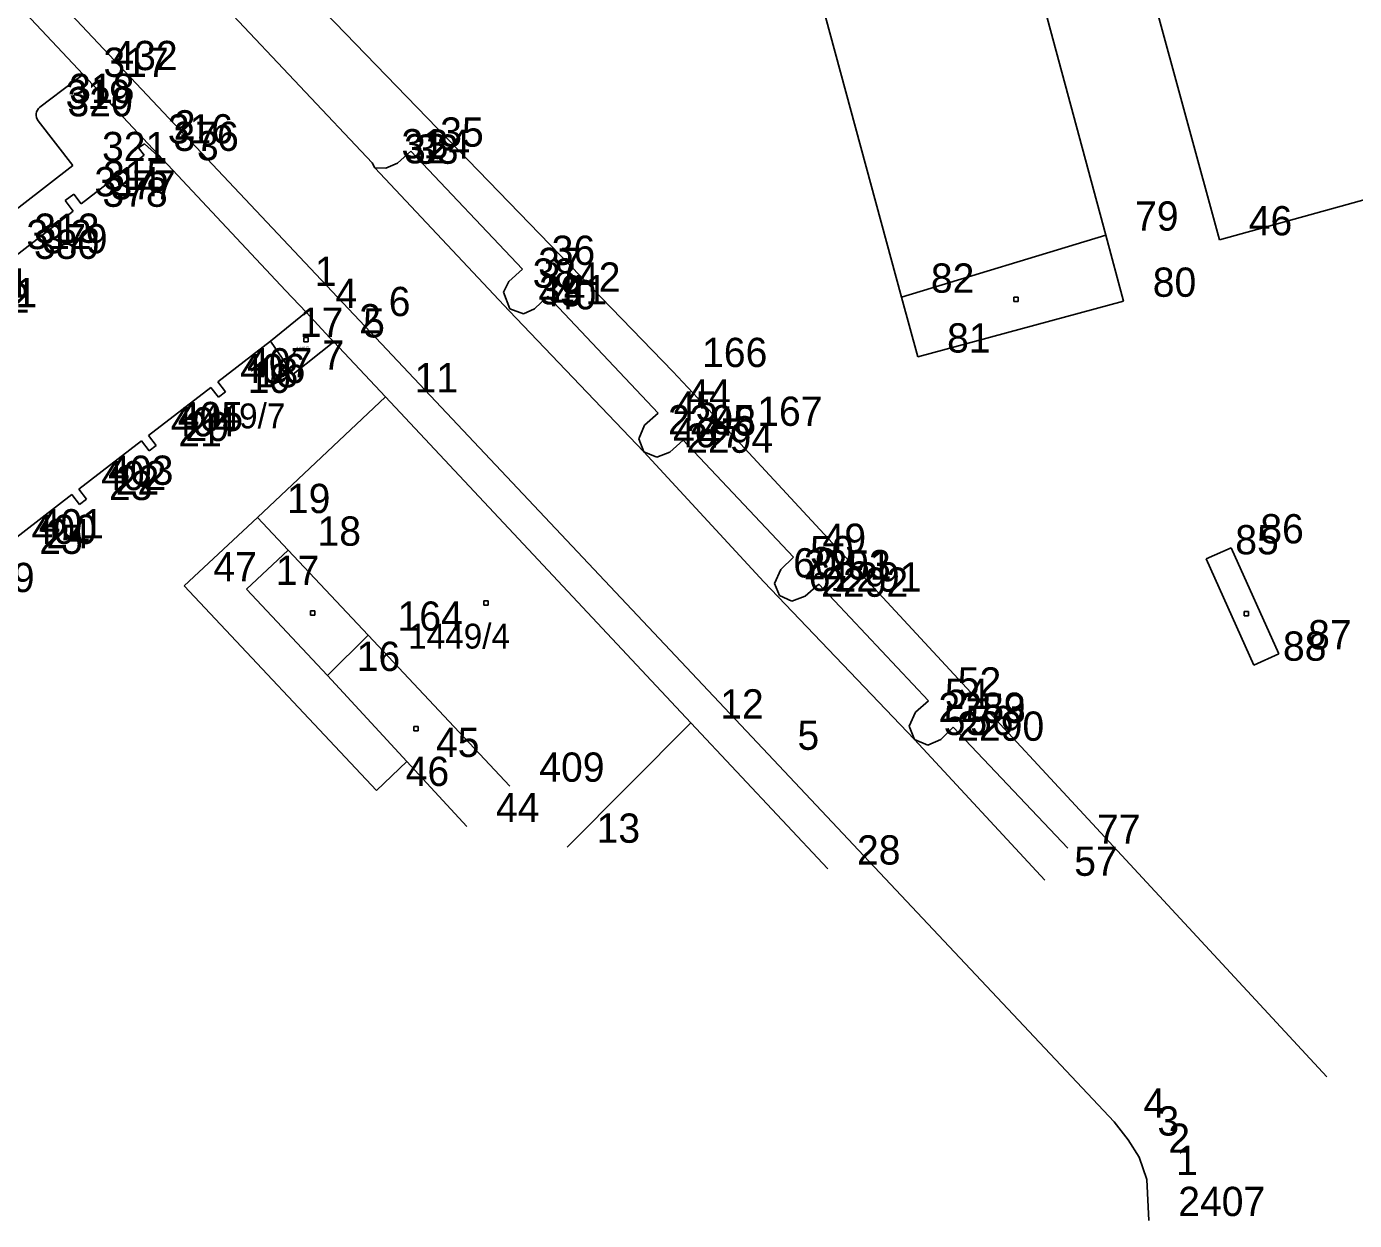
# Model space of a CAD drawing. Extents: x -822293 to -820259, y -1071573 to -1068794.
# Drawn here: x -821305.5 to -821214.7, y -1070494.8 to -1070413.2 of the extents above; entities that cross this region are included whole.
import ezdxf

# ---------------------------------------------------------------- set-up
doc = ezdxf.new("R2010")
doc.units = 0
for name, color, linetype in [('Vrstva 11', 7, 'Continuous'), ('Vrstva 2', 7, 'Continuous'), ('Vrstva 3', 7, 'Continuous'), ('Vrstva 6', 7, 'Continuous'), ('Vrstva 7', 7, 'Continuous'), ('Vrstva 8', 7, 'Continuous'), ('Vrstva 9', 7, 'Continuous')]:
    doc.layers.add(name, color=color, linetype=linetype)

# ---------------------------------------------------------------- blocks, each defined once
blk = doc.blocks.new('Z61')
at = {"layer": 'Vrstva 2'}
for p, q in [((0, 300), (-50, 200)), ((0, 0), (0, 300)), ((0, 300), (50, 200))]:
    blk.add_line(p, q, dxfattribs=at)
blk = doc.blocks.new('Z402')
at = {"layer": 'Vrstva 2'}
for p, q in [((-10, 10), (20, 10)), ((-10, -20), (-10, 10)), ((20, 10), (20, -20)), ((20, -20), (-10, -20))]:
    blk.add_line(p, q, dxfattribs=at)

msp = doc.modelspace()

# ---------------------------------------------------------------- linework, layer by layer
at = {"layer": 'Vrstva 2'}
for p, q in [((-821223.96, -1070427.77), (-821241.65, -1070362.96)), ((-821242.6, -1070387.17), (-821231.73, -1070427.45)), ((-821245.69, -1070431.69), (-821256.75, -1070390.96)), ((-821309.21, -1070408.41), (-821301.64, -1070416.48)), ((-821261.33, -1070436.77), (-821285.11, -1070412.22)), ((-821301.64, -1070416.48), (-821295.86, -1070422.64)), ((-821297.44, -1070421.22), (-821297.85, -1070421.49)), ((-821297.85, -1070421.49), (-821297.46, -1070422)), ((-821295.86, -1070422.64), (-821297.44, -1070421.22)), ((-821297.46, -1070422), (-821301.77, -1070425.32)), ((-821287.8, -1070431.23), (-821295.86, -1070422.64)), ((-821302.28, -1070424.66), (-821302.87, -1070425.1)), ((-821302.87, -1070425.1), (-821302.32, -1070425.82)), ((-821301.77, -1070425.32), (-821302.28, -1070424.66)), ((-821213.75, -1070424.96), (-821223.96, -1070427.77)), ((-821302.32, -1070425.82), (-821306.43, -1070429)), ((-821231.73, -1070427.45), (-821230.52, -1070431.97)), ((-821287.8, -1070431.23), (-821286.39, -1070432.73)), ((-821244.58, -1070435.78), (-821245.69, -1070431.69)), ((-821230.52, -1070431.97), (-821244.58, -1070435.78)), ((-821286.39, -1070432.73), (-821288.83, -1070434.71)), ((-821284.77, -1070434.47), (-821286.39, -1070432.73)), ((-821292.43, -1070437.48), (-821288.83, -1070434.71)), ((-821288.83, -1070434.71), (-821287.28, -1070436.95)), ((-821287.28, -1070436.95), (-821284.5, -1070434.75)), ((-821284.77, -1070434.47), (-821284.5, -1070434.75)), ((-821280.98, -1070438.5), (-821284.5, -1070434.75)), ((-821257.56, -1070440.79), (-821261.33, -1070436.77)), ((-821297.17, -1070441.15), (-821292.91, -1070437.87)), ((-821292.91, -1070437.87), (-821292.39, -1070438.54)), ((-821291.91, -1070438.16), (-821292.43, -1070437.48)), ((-821292.39, -1070438.54), (-821291.91, -1070438.16)), ((-821289.71, -1070446.75), (-821280.98, -1070438.5)), ((-821280.98, -1070438.5), (-821260.09, -1070460.79)), ((-821301.93, -1070444.82), (-821297.66, -1070441.51)), ((-821297.66, -1070441.51), (-821297.13, -1070442.2)), ((-821296.65, -1070441.83), (-821297.17, -1070441.15)), ((-821257.56, -1070440.79), (-821216.61, -1070484.97)), ((-821297.13, -1070442.2), (-821296.65, -1070441.83)), ((-821306.68, -1070448.48), (-821302.41, -1070445.18)), ((-821302.41, -1070445.18), (-821301.88, -1070445.86)), ((-821301.41, -1070445.49), (-821301.93, -1070444.82)), ((-821301.88, -1070445.86), (-821301.41, -1070445.49)), ((-821287.62, -1070448.98), (-821289.71, -1070446.75)), ((-821290.47, -1070451.66), (-821287.62, -1070448.98)), ((-821284.94, -1070457.54), (-821290.47, -1070451.66)), ((-821284.94, -1070457.54), (-821279.52, -1070463.42)), ((-821260.09, -1070460.79), (-821268.54, -1070469.28)), ((-821260.09, -1070460.79), (-821250.74, -1070470.77)), ((-821279.52, -1070463.42), (-821275.42, -1070467.87))]:
    msp.add_line(p, q, dxfattribs=at)
at = {"layer": 'Vrstva 3'}
for p, q in [((-821304.41, -1070410.3), (-821282.75, -1070433.29)), ((-821281.88, -1070422.51), (-821291.78, -1070412.03)), ((-821302.25, -1070416.94), (-821304.59, -1070418.72)), ((-821301.64, -1070416.48), (-821302.25, -1070416.94)), ((-821304.71, -1070419.64), (-821302.35, -1070422.7)), ((-821281.7, -1070422.85), (-821281.88, -1070422.51)), ((-821280.16, -1070422.54), (-821280.95, -1070422.88)), ((-821279.23, -1070421.71), (-821280.16, -1070422.54)), ((-821271.61, -1070429.79), (-821279.23, -1070421.71)), ((-821302.35, -1070422.7), (-821323.07, -1070438.73)), ((-821272.51, -1070432.62), (-821281.7, -1070422.85)), ((-821280.95, -1070422.88), (-821281.7, -1070422.85)), ((-821245.69, -1070431.69), (-821231.73, -1070427.45)), ((-821272.53, -1070430.62), (-821271.61, -1070429.79)), ((-821272.91, -1070431.35), (-821272.53, -1070430.62)), ((-821272.47, -1070432.49), (-821272.91, -1070431.35)), ((-821269.88, -1070431.62), (-821270.79, -1070432.49)), ((-821262.34, -1070439.62), (-821269.88, -1070431.62)), ((-821271.53, -1070432.83), (-821272.47, -1070432.49)), ((-821270.79, -1070432.49), (-821271.53, -1070432.83)), ((-821282.75, -1070433.29), (-821254.81, -1070462.93)), ((-821263.32, -1070442.26), (-821272.51, -1070432.62)), ((-821263.26, -1070440.44), (-821262.34, -1070439.62)), ((-821263.66, -1070441.37), (-821263.26, -1070440.44)), ((-821263.32, -1070442.26), (-821263.66, -1070441.37)), ((-821260.61, -1070441.46), (-821261.53, -1070442.28)), ((-821253.09, -1070449.47), (-821260.61, -1070441.46)), ((-821255.1, -1070451.15), (-821263.32, -1070442.26)), ((-821262.42, -1070442.63), (-821263.32, -1070442.26)), ((-821261.53, -1070442.28), (-821262.42, -1070442.63)), ((-821294.74, -1070451.42), (-821289.71, -1070446.75)), ((-821224.88, -1070449.57), (-821223.17, -1070448.82)), ((-821223.17, -1070448.82), (-821219.9, -1070456.06)), ((-821287.62, -1070448.98), (-821282.15, -1070454.79)), ((-821253.95, -1070450.31), (-821253.09, -1070449.47)), ((-821221.62, -1070456.84), (-821224.88, -1070449.57)), ((-821254.38, -1070451.27), (-821253.95, -1070450.31)), ((-821281.59, -1070465.4), (-821294.74, -1070451.42)), ((-821244.81, -1070461.92), (-821255.1, -1070451.15)), ((-821254.04, -1070452.08), (-821254.38, -1070451.27)), ((-821251.35, -1070451.3), (-821252.28, -1070452.12)), ((-821243.85, -1070459.29), (-821251.35, -1070451.3)), ((-821253.19, -1070452.47), (-821254.04, -1070452.08)), ((-821252.28, -1070452.12), (-821253.19, -1070452.47)), ((-821284.94, -1070457.54), (-821282.15, -1070454.79)), ((-821282.15, -1070454.79), (-821272.46, -1070465.11)), ((-821219.9, -1070456.06), (-821221.62, -1070456.84)), ((-821244.73, -1070460.06), (-821243.85, -1070459.29)), ((-821245.17, -1070461.02), (-821244.73, -1070460.06)), ((-821244.81, -1070461.92), (-821245.17, -1070461.02)), ((-821243.01, -1070461.92), (-821242.17, -1070461.09)), ((-821242.17, -1070461.09), (-821234.33, -1070469.35)), ((-821235.89, -1070471.54), (-821244.81, -1070461.92)), ((-821244.81, -1070461.92), (-821243.89, -1070462.31)), ((-821243.89, -1070462.31), (-821243.01, -1070461.92)), ((-821279.52, -1070463.42), (-821281.59, -1070465.4)), ((-821254.81, -1070462.93), (-821231.15, -1070488.06)), ((-821231.15, -1070488.06), (-821230.2, -1070489.29)), ((-821230.2, -1070489.29), (-821229.46, -1070490.47)), ((-821229.46, -1070490.47), (-821228.92, -1070491.99)), ((-821228.92, -1070491.99), (-821228.78, -1070494.79))]:
    msp.add_line(p, q, dxfattribs=at)
msp.add_arc((-821304.2, -1070419.24), 0.652, 127.23155, 217.90561, dxfattribs=at)
at = {"layer": 'Vrstva 8'}
for p, q in [((-821302.25, -1070416.94), (-821302.25, -1070416.94)), ((-821301.64, -1070416.48), (-821301.64, -1070416.48)), ((-821304.59, -1070418.72), (-821304.59, -1070418.72)), ((-821304.84, -1070419.14), (-821304.84, -1070419.14)), ((-821304.71, -1070419.64), (-821304.71, -1070419.64)), ((-821297.85, -1070421.49), (-821297.85, -1070421.49)), ((-821297.44, -1070421.22), (-821297.44, -1070421.22)), ((-821297.46, -1070422), (-821297.46, -1070422)), ((-821281.88, -1070422.51), (-821281.88, -1070422.51)), ((-821280.16, -1070422.54), (-821280.16, -1070422.54)), ((-821279.23, -1070421.71), (-821279.23, -1070421.71)), ((-821302.35, -1070422.7), (-821302.35, -1070422.7)), ((-821295.86, -1070422.64), (-821295.86, -1070422.64)), ((-821281.7, -1070422.85), (-821281.7, -1070422.85)), ((-821280.95, -1070422.88), (-821280.95, -1070422.88)), ((-821302.87, -1070425.1), (-821302.87, -1070425.1)), ((-821302.28, -1070424.66), (-821302.28, -1070424.66)), ((-821301.77, -1070425.32), (-821301.77, -1070425.32)), ((-821302.32, -1070425.82), (-821302.32, -1070425.82)), ((-821231.73, -1070427.45), (-821231.73, -1070427.45)), ((-821223.96, -1070427.77), (-821223.96, -1070427.77)), ((-821271.61, -1070429.79), (-821271.61, -1070429.79)), ((-821272.53, -1070430.62), (-821272.53, -1070430.62)), ((-821287.8, -1070431.23), (-821287.8, -1070431.23)), ((-821272.91, -1070431.35), (-821272.91, -1070431.35)), ((-821269.88, -1070431.62), (-821269.88, -1070431.62)), ((-821272.47, -1070432.49), (-821272.47, -1070432.49)), ((-821270.79, -1070432.49), (-821270.79, -1070432.49)), ((-821245.69, -1070431.69), (-821245.69, -1070431.69)), ((-821230.52, -1070431.97), (-821230.52, -1070431.97)), ((-821286.39, -1070432.73), (-821286.39, -1070432.73)), ((-821282.75, -1070433.29), (-821282.75, -1070433.29)), ((-821272.51, -1070432.62), (-821272.51, -1070432.62)), ((-821271.53, -1070432.83), (-821271.53, -1070432.83)), ((-821288.83, -1070434.71), (-821288.83, -1070434.71)), ((-821284.77, -1070434.47), (-821284.77, -1070434.47)), ((-821284.5, -1070434.75), (-821284.5, -1070434.75)), ((-821244.58, -1070435.78), (-821244.58, -1070435.78)), ((-821287.28, -1070436.95), (-821287.28, -1070436.95)), ((-821261.33, -1070436.77), (-821261.33, -1070436.77)), ((-821292.91, -1070437.87), (-821292.91, -1070437.87)), ((-821292.43, -1070437.48), (-821292.43, -1070437.48)), ((-821292.39, -1070438.54), (-821292.39, -1070438.54)), ((-821291.91, -1070438.16), (-821291.91, -1070438.16)), ((-821280.98, -1070438.5), (-821280.98, -1070438.5)), ((-821262.34, -1070439.62), (-821262.34, -1070439.62)), ((-821263.26, -1070440.44), (-821263.26, -1070440.44)), ((-821297.66, -1070441.51), (-821297.66, -1070441.51)), ((-821297.17, -1070441.15), (-821297.17, -1070441.15)), ((-821263.66, -1070441.37), (-821263.66, -1070441.37)), ((-821260.61, -1070441.46), (-821260.61, -1070441.46)), ((-821257.56, -1070440.79), (-821257.56, -1070440.79)), ((-821297.13, -1070442.2), (-821297.13, -1070442.2)), ((-821296.65, -1070441.83), (-821296.65, -1070441.83)), ((-821263.32, -1070442.26), (-821263.32, -1070442.26)), ((-821261.53, -1070442.28), (-821261.53, -1070442.28)), ((-821262.42, -1070442.63), (-821262.42, -1070442.63)), ((-821302.41, -1070445.18), (-821302.41, -1070445.18)), ((-821301.93, -1070444.82), (-821301.93, -1070444.82)), ((-821301.88, -1070445.86), (-821301.88, -1070445.86)), ((-821301.41, -1070445.49), (-821301.41, -1070445.49)), ((-821289.71, -1070446.75), (-821289.71, -1070446.75)), ((-821223.17, -1070448.82), (-821223.17, -1070448.82)), ((-821287.62, -1070448.98), (-821287.62, -1070448.98)), ((-821253.09, -1070449.47), (-821253.09, -1070449.47)), ((-821224.88, -1070449.57), (-821224.88, -1070449.57)), ((-821253.95, -1070450.31), (-821253.95, -1070450.31)), ((-821294.74, -1070451.42), (-821294.74, -1070451.42)), ((-821255.1, -1070451.15), (-821255.1, -1070451.15)), ((-821254.38, -1070451.27), (-821254.38, -1070451.27)), ((-821251.35, -1070451.3), (-821251.35, -1070451.3)), ((-821290.47, -1070451.66), (-821290.47, -1070451.66)), ((-821254.04, -1070452.08), (-821254.04, -1070452.08)), ((-821253.19, -1070452.47), (-821253.19, -1070452.47)), ((-821252.28, -1070452.12), (-821252.28, -1070452.12)), ((-821282.15, -1070454.79), (-821282.15, -1070454.79)), ((-821219.9, -1070456.06), (-821219.9, -1070456.06)), ((-821221.62, -1070456.84), (-821221.62, -1070456.84)), ((-821284.94, -1070457.54), (-821284.94, -1070457.54)), ((-821243.85, -1070459.29), (-821243.85, -1070459.29)), ((-821244.73, -1070460.06), (-821244.73, -1070460.06)), ((-821260.09, -1070460.79), (-821260.09, -1070460.79)), ((-821245.17, -1070461.02), (-821245.17, -1070461.02)), ((-821242.17, -1070461.09), (-821242.17, -1070461.09)), ((-821244.81, -1070461.92), (-821244.81, -1070461.92)), ((-821243.89, -1070462.31), (-821243.89, -1070462.31)), ((-821243.01, -1070461.92), (-821243.01, -1070461.92)), ((-821279.52, -1070463.42), (-821279.52, -1070463.42)), ((-821254.81, -1070462.93), (-821254.81, -1070462.93)), ((-821272.46, -1070465.11), (-821272.46, -1070465.11)), ((-821281.59, -1070465.4), (-821281.59, -1070465.4)), ((-821275.42, -1070467.87), (-821275.42, -1070467.87)), ((-821268.54, -1070469.28), (-821268.54, -1070469.28)), ((-821234.33, -1070469.35), (-821234.33, -1070469.35)), ((-821250.74, -1070470.77), (-821250.74, -1070470.77)), ((-821235.89, -1070471.54), (-821235.89, -1070471.54)), ((-821216.61, -1070484.97), (-821216.61, -1070484.97)), ((-821231.15, -1070488.06), (-821231.15, -1070488.06)), ((-821230.2, -1070489.29), (-821230.2, -1070489.29)), ((-821229.46, -1070490.47), (-821229.46, -1070490.47)), ((-821228.92, -1070491.99), (-821228.92, -1070491.99)), ((-821228.78, -1070494.79), (-821228.78, -1070494.79))]:
    msp.add_line(p, q, dxfattribs=at)

# ---------------------------------------------------------------- block references
at = {"layer": 'Vrstva 11', "xscale": 0.01, "yscale": 0.01}
for p in [(-821237.92, -1070431.79), (-821286.46, -1070434.54), (-821274.15, -1070452.54), (-821285.99, -1070453.23), (-821222.18, -1070453.28), (-821278.94, -1070461.14)]:
    msp.add_blockref('Z402', p, dxfattribs=at)
at = {"layer": 'Vrstva 7', "xscale": 0.01, "yscale": 0.01, "rotation": 145.0000000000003}
msp.add_blockref('Z61', (-821287.06, -1070435.28), dxfattribs=at)

# ---------------------------------------------------------------- texts
at = {"layer": 'Vrstva 6'}
for s, height, p in [('1449/7', 0.2, (-821287.06, -1070435.28)), ('1449/4', 1.7, (-821279.416, -1070455.71))]:
    msp.add_text(s, height=height, dxfattribs=at).set_placement(p)
at = {"layer": 'Vrstva 7'}
msp.add_text('1449/7', height=1.7, dxfattribs=at).set_placement((-821294.771, -1070440.66))
at = {"layer": 'Vrstva 9'}
for s, p in [('432', (-821299.64, -1070416.18)), ('317', (-821300.25, -1070416.64)), ('319', (-821302.84, -1070418.84)), ('318', (-821302.59, -1070418.42)), ('320', (-821302.71, -1070419.34)), ('2', (-821295.44, -1070420.92)), ('316', (-821295.85, -1070421.19)), ('376', (-821295.46, -1070421.7)), ('35', (-821277.23, -1070421.41)), ('321', (-821300.35, -1070422.4)), ('3', (-821293.86, -1070422.34)), ('31', (-821279.88, -1070422.21)), ('32', (-821279.7, -1070422.55)), ('33', (-821278.95, -1070422.58)), ('34', (-821278.16, -1070422.24)), ('315', (-821300.28, -1070424.36)), ('314', (-821300.87, -1070424.8)), ('378', (-821300.32, -1070425.52)), ('377', (-821299.77, -1070425.02)), ('79', (-821229.73, -1070427.15)), ('313', (-821304.98, -1070427.98)), ('46', (-821221.96, -1070427.47)), ('312', (-821305.52, -1070428.41)), ('380', (-821305, -1070429.08)), ('379', (-821304.43, -1070428.7)), ('36', (-821269.61, -1070429.49)), ('1', (-821285.8, -1070430.93)), ('37', (-821270.53, -1070430.32)), ('311', (-821309.76, -1070431.72)), ('38', (-821270.91, -1070431.05)), ('42', (-821267.88, -1070431.32)), ('82', (-821243.69, -1070431.39)), ('80', (-821228.52, -1070431.67)), ('382', (-821309.76, -1070432.76)), ('381', (-821309.25, -1070432.38)), ('4', (-821284.39, -1070432.43)), ('43', (-821270.51, -1070432.32)), ('39', (-821270.47, -1070432.19)), ('40', (-821269.53, -1070432.53)), ('41', (-821268.79, -1070432.19)), ('6', (-821280.75, -1070432.99)), ('17', (-821286.83, -1070434.41)), ('2', (-821282.77, -1070434.17)), ('5', (-821282.5, -1070434.45)), ('81', (-821242.58, -1070435.48)), ('407', (-821290.43, -1070437.18)), ('7', (-821285.28, -1070436.65)), ('166', (-821259.33, -1070436.47)), ('406', (-821290.91, -1070437.57)), ('19', (-821290.39, -1070438.24)), ('18', (-821289.91, -1070437.86)), ('11', (-821278.98, -1070438.2)), ('44', (-821260.34, -1070439.32)), ('405', (-821295.17, -1070440.85)), ('45', (-821261.26, -1070440.14)), ('167', (-821255.56, -1070440.49)), ('404', (-821295.66, -1070441.21)), ('20', (-821294.65, -1070441.53)), ('2295', (-821261.66, -1070441.07)), ('48', (-821258.61, -1070441.16)), ('21', (-821295.13, -1070441.9)), ('46', (-821261.32, -1070441.96)), ('2294', (-821260.42, -1070442.33)), ('47', (-821259.53, -1070441.98)), ('403', (-821299.93, -1070444.52)), ('402', (-821300.41, -1070444.88)), ('22', (-821299.41, -1070445.19)), ('23', (-821299.88, -1070445.56)), ('19', (-821287.71, -1070446.45)), ('401', (-821304.68, -1070448.18)), ('400', (-821305.17, -1070448.56)), ('24', (-821304.16, -1070448.85)), ('18', (-821285.62, -1070448.68)), ('86', (-821221.17, -1070448.52)), ('25', (-821304.64, -1070449.24)), ('50', (-821251.95, -1070450.01)), ('49', (-821251.09, -1070449.17)), ('85', (-821222.88, -1070449.27)), ('60', (-821253.1, -1070450.85)), ('399', (-821309.42, -1070451.85)), ('47', (-821292.74, -1070451.12)), ('17', (-821288.47, -1070451.36)), ('2293', (-821252.38, -1070450.97)), ('61', (-821252.04, -1070451.78)), ('2291', (-821250.28, -1070451.82)), ('51', (-821249.35, -1070451)), ('2292', (-821251.19, -1070452.17)), ('164', (-821280.15, -1070454.49)), ('87', (-821217.9, -1070455.76)), ('16', (-821282.94, -1070457.24)), ('88', (-821219.62, -1070456.54)), ('52', (-821241.85, -1070458.99)), ('54', (-821242.73, -1070459.76)), ('12', (-821258.09, -1070460.49)), ('2289', (-821243.17, -1070460.72)), ('53', (-821240.17, -1070460.79)), ('55', (-821242.81, -1070461.62)), ('56', (-821241.01, -1070461.62)), ('5', (-821252.81, -1070462.63)), ('2290', (-821241.89, -1070462.01)), ('45', (-821277.52, -1070463.12)), ('46', (-821279.59, -1070465.1)), ('409', (-821270.46, -1070464.81)), ('44', (-821273.42, -1070467.57)), ('13', (-821266.54, -1070468.98)), ('77', (-821232.33, -1070469.05)), ('28', (-821248.74, -1070470.47)), ('57', (-821233.89, -1070471.24)), ('4', (-821229.15, -1070487.76)), ('3', (-821228.2, -1070488.99)), ('2', (-821227.46, -1070490.17)), ('1', (-821226.92, -1070491.69)), ('2407', (-821226.78, -1070494.49))]:
    msp.add_text(s, height=2, dxfattribs=at).set_placement(p)

doc.saveas('drawing.dxf')
